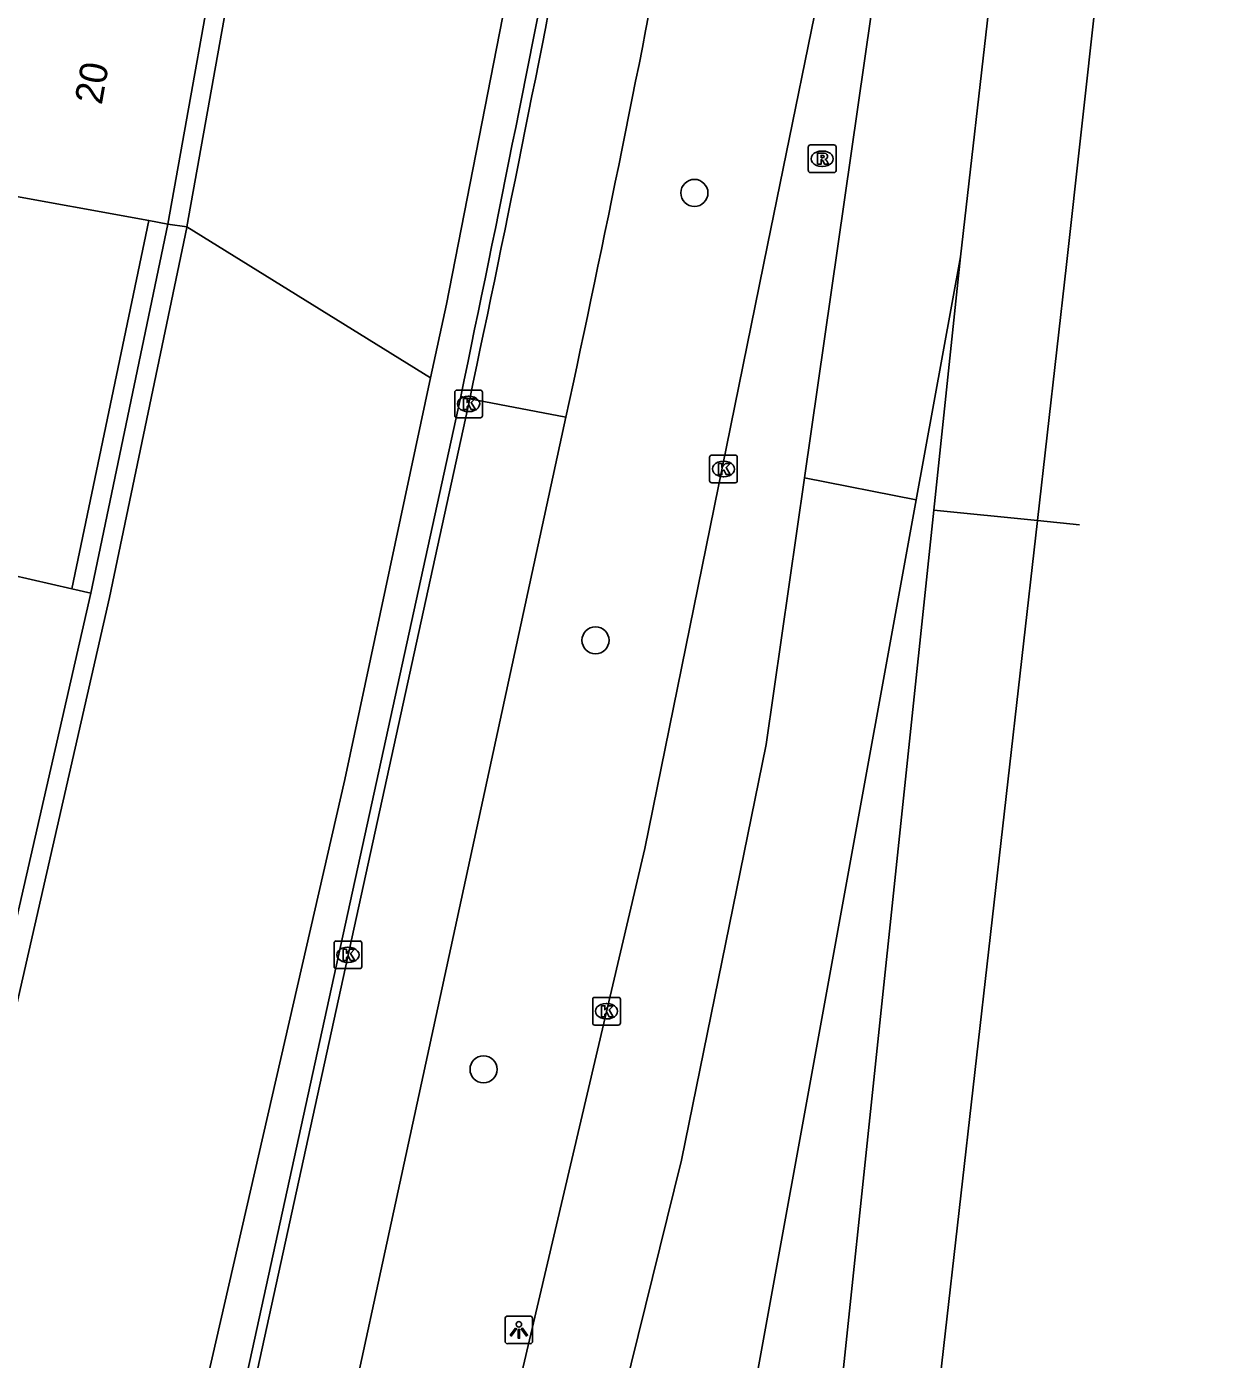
# Model space of a CAD drawing. Extents: x 160732 to 162105, y 387428 to 388479.
# Drawn here: x 162016.62 to 162059.43, y 387654.14 to 387702.35 of the extents above; entities that cross this region are included whole.
import ezdxf

# ---------------------------------------------------------------- set-up
doc = ezdxf.new("R2010")
doc.units = 0
for name, color, linetype in [('IMGEO_Berm_groen', 7, 'Continuous'), ('IMGEO_Boom', 7, 'Continuous'), ('IMGEO_Fietspad_gesloten', 7, 'Continuous'), ('IMGEO_Groenvoorziening', 7, 'Continuous'), ('IMGEO_Hek', 7, 'Continuous'), ('IMGEO_Kolk', 7, 'Continuous'), ('IMGEO_Lichtpunt', 7, 'Continuous'), ('IMGEO_Pand', 7, 'Continuous'), ('IMGEO_Pand_nummerreeks', 7, 'Continuous'), ('IMGEO_Rijbaan_lokaal_open', 7, 'Continuous'), ('IMGEO_Rijbaan_regionaal_gesloten', 7, 'Continuous'), ('IMGEO_Rioolput', 7, 'Continuous')]:
    doc.layers.add(name, color=color, linetype=linetype)

msp = doc.modelspace()

# ---------------------------------------------------------------- linework, layer by layer
at = {"layer": 'IMGEO_Berm_groen'}
for points in [[(162048.631, 387891.657), (162039.191, 387804.789), (162033.076, 387756.554), (162032.065, 387750), (162030.98, 387742.966), (162022.419, 387695.104)], [(162031.23, 387689.642), (162031.801, 387692.315), (162034.793, 387707.612), (162038.136, 387726.282), (162041.163, 387745.007), (162045.271, 387774.61), (162058.212, 387890.638)], [(162022.419, 387695.104), (162022.415, 387695.08), (162019.621, 387681.702), (162008.802, 387634.295)], [(162021.725, 387695.205), (162018.941, 387681.857)], [(162022.419, 387695.104), (162021.725, 387695.205)], [(162022.419, 387695.104), (162031.23, 387689.642)], [(162018.37, 387632.538), (162028.125, 387675.112), (162031.23, 387689.642)]]:
    msp.add_lwpolyline(points, dxfattribs=at)
at = {"layer": 'IMGEO_Boom'}
for centre in [(162040.77, 387696.334), (162037.193, 387680.152), (162033.144, 387664.632)]:
    msp.add_circle(centre, 0.489, dxfattribs=at)
at = {"layer": 'IMGEO_Fietspad_gesloten'}
for points in [[(162032.644, 387688.883), (162036.123, 387688.22)], [(162020.951, 387618.232), (162036.123, 387688.22)]]:
    msp.add_lwpolyline(points, dxfattribs=at)
msp.add_arc((161247.028, 387858.254), 807.207, 347.839847, 350.659045, dxfattribs=at)
at = {"layer": 'IMGEO_Groenvoorziening'}
msp.add_lwpolyline([(162021.037, 387695.33), (162018.259, 387682.013)], dxfattribs=at)
at = {"layer": 'IMGEO_Hek'}
for points in [[(162058.212, 387890.638), (162045.271, 387774.61), (162041.163, 387745.007), (162038.136, 387726.282), (162034.793, 387707.612), (162031.801, 387692.315), (162031.23, 387689.642)], [(162031.23, 387689.642), (162028.125, 387675.112), (162018.37, 387632.538)]]:
    msp.add_lwpolyline(points, dxfattribs=at)
at = {"layer": 'IMGEO_Kolk'}
for p, q in [((162032.178, 387689.202), (162033.03, 387689.202)), ((162032.103, 387688.276), (162032.103, 387689.128)), ((162032.591, 387688.982), (162032.616, 387688.982)), ((162033.104, 387689.128), (162033.104, 387688.276)), ((162032.614, 387688.422), (162032.589, 387688.422)), ((162033.03, 387688.202), (162032.178, 387688.202)), ((162041.32, 387685.922), (162041.32, 387686.774)), ((162041.395, 387686.848), (162042.247, 387686.848)), ((162042.321, 387686.774), (162042.321, 387685.922)), ((162041.808, 387686.628), (162041.833, 387686.628)), ((162042.247, 387685.848), (162041.395, 387685.848)), ((162041.831, 387686.068), (162041.806, 387686.068)), ((162027.741, 387668.349), (162027.741, 387669.201)), ((162027.816, 387669.275), (162028.668, 387669.275)), ((162028.229, 387669.055), (162028.254, 387669.055)), ((162028.742, 387669.201), (162028.742, 387668.349)), ((162028.252, 387668.495), (162028.227, 387668.495)), ((162028.668, 387668.275), (162027.816, 387668.275)), ((162037.091, 387666.31), (162037.091, 387667.162)), ((162037.166, 387667.236), (162038.018, 387667.236)), ((162037.579, 387667.016), (162037.604, 387667.016)), ((162038.092, 387667.162), (162038.092, 387666.31)), ((162038.018, 387666.236), (162037.166, 387666.236)), ((162037.602, 387666.456), (162037.577, 387666.456))]:
    msp.add_line(p, q, dxfattribs=at)
for points in [[(162032.178, 387689.202), (162033.03, 387689.202)], [(162032.103, 387688.276), (162032.103, 387689.128)], [(162032.424, 387688.902), (162032.547, 387688.902), (162032.547, 387688.751), (162032.677, 387688.902), (162032.841, 387688.902), (162032.695, 387688.751), (162032.848, 387688.502), (162032.696, 387688.502), (162032.611, 387688.666), (162032.547, 387688.599), (162032.547, 387688.502), (162032.424, 387688.502), (162032.424, 387688.902)], [(162033.104, 387689.128), (162033.104, 387688.276)], [(162033.03, 387688.202), (162032.178, 387688.202)], [(162041.32, 387685.922), (162041.32, 387686.774)], [(162041.395, 387686.848), (162042.247, 387686.848)], [(162042.321, 387686.774), (162042.321, 387685.922)], [(162041.641, 387686.548), (162041.764, 387686.548), (162041.764, 387686.397), (162041.894, 387686.548), (162042.058, 387686.548), (162041.912, 387686.397), (162042.065, 387686.148), (162041.913, 387686.148), (162041.828, 387686.312), (162041.764, 387686.245), (162041.764, 387686.148), (162041.641, 387686.148), (162041.641, 387686.548)], [(162042.247, 387685.848), (162041.395, 387685.848)], [(162027.741, 387668.349), (162027.741, 387669.201)], [(162027.816, 387669.275), (162028.668, 387669.275)], [(162028.062, 387668.975), (162028.185, 387668.975), (162028.185, 387668.824), (162028.315, 387668.975), (162028.479, 387668.975), (162028.333, 387668.824), (162028.486, 387668.575), (162028.334, 387668.575), (162028.249, 387668.739), (162028.185, 387668.672), (162028.185, 387668.575), (162028.062, 387668.575), (162028.062, 387668.975)], [(162028.742, 387669.201), (162028.742, 387668.349)], [(162028.668, 387668.275), (162027.816, 387668.275)], [(162037.091, 387666.31), (162037.091, 387667.162)], [(162037.166, 387667.236), (162038.018, 387667.236)], [(162038.092, 387667.162), (162038.092, 387666.31)], [(162037.412, 387666.936), (162037.535, 387666.936), (162037.535, 387666.785), (162037.665, 387666.936), (162037.829, 387666.936), (162037.683, 387666.785), (162037.836, 387666.536), (162037.684, 387666.536), (162037.599, 387666.7), (162037.535, 387666.633), (162037.535, 387666.536), (162037.412, 387666.536), (162037.412, 387666.936)], [(162038.018, 387666.236), (162037.166, 387666.236)]]:
    msp.add_lwpolyline(points, dxfattribs=at)
for centre, start, end in [((162032.18, 387689.126), 91.552, 178.448), ((162032.18, 387689.126), 91.552, 178.448), ((162033.028, 387689.126), 1.552, 88.448), ((162033.028, 387689.126), 1.552, 88.448), ((162032.18, 387688.278), 181.552, 268.448), ((162032.18, 387688.278), 181.552, 268.448), ((162033.028, 387688.278), 271.552, 358.448), ((162033.028, 387688.278), 271.552, 358.448), ((162041.397, 387686.772), 91.552, 178.448), ((162041.397, 387686.772), 91.552, 178.448), ((162042.245, 387686.772), 1.552, 88.448), ((162042.245, 387686.772), 1.552, 88.448), ((162041.397, 387685.924), 181.552, 268.448), ((162041.397, 387685.924), 181.552, 268.448), ((162042.245, 387685.924), 271.552, 358.448), ((162042.245, 387685.924), 271.552, 358.448), ((162027.818, 387669.199), 91.552, 178.448), ((162027.818, 387669.199), 91.552, 178.448), ((162028.666, 387669.199), 1.552, 88.448), ((162028.666, 387669.199), 1.552, 88.448), ((162027.818, 387668.351), 181.552, 268.448), ((162027.818, 387668.351), 181.552, 268.448), ((162028.666, 387668.351), 271.552, 358.448), ((162028.666, 387668.351), 271.552, 358.448), ((162037.168, 387667.16), 91.552, 178.448), ((162037.168, 387667.16), 91.552, 178.448), ((162038.016, 387667.16), 1.552, 88.448), ((162038.016, 387667.16), 1.552, 88.448), ((162037.168, 387666.312), 181.552, 268.448), ((162037.168, 387666.312), 181.552, 268.448), ((162038.016, 387666.312), 271.552, 358.448), ((162038.016, 387666.312), 271.552, 358.448)]:
    msp.add_arc(centre, 0.0765, start, end, dxfattribs=at)
for centre, major_axis, ratio, start_param, end_param in [((162032.59, 387688.702), (-0.387, 0.002), 0.722429, 4.712389, 7.853982), ((162032.615, 387688.702), (-0.39, 0.002), 0.717154, 1.570796, 4.712389), ((162041.807, 387686.348), (-0.387, 0.002), 0.722429, 4.712389, 7.853982), ((162041.832, 387686.348), (-0.39, 0.002), 0.717154, 1.570796, 4.712389), ((162028.228, 387668.775), (-0.387, 0.002), 0.722429, 4.712389, 7.853982), ((162028.253, 387668.775), (-0.39, 0.002), 0.717154, 1.570796, 4.712389), ((162037.578, 387666.736), (-0.387, 0.002), 0.722429, 4.712389, 7.853982), ((162037.603, 387666.736), (-0.39, 0.002), 0.717154, 1.570796, 4.712389)]:
    msp.add_ellipse(centre, major_axis=major_axis, ratio=ratio, start_param=start_param, end_param=end_param, dxfattribs=at)
at = {"layer": 'IMGEO_Lichtpunt'}
for p, q in [((162033.923, 387655.612), (162033.923, 387654.805)), ((162033.923, 387655.612), (162033.923, 387654.805)), ((162034.825, 387655.707), (162034.017, 387655.707)), ((162034.825, 387655.707), (162034.017, 387655.707)), ((162034.919, 387654.805), (162034.919, 387655.612)), ((162034.919, 387654.805), (162034.919, 387655.612)), ((162034.017, 387654.711), (162034.825, 387654.711)), ((162034.017, 387654.711), (162034.825, 387654.711))]:
    msp.add_line(p, q, dxfattribs=at)
for points in [[(162034.297, 387655.276), (162034.336, 387655.248), (162034.148, 387654.986), (162034.11, 387655.013), (162034.297, 387655.276)], [(162034.399, 387655.228), (162034.446, 387655.228), (162034.446, 387654.906), (162034.399, 387654.906), (162034.399, 387655.228)], [(162034.509, 387655.248), (162034.547, 387655.275), (162034.734, 387655.013), (162034.695, 387654.985), (162034.509, 387655.248)]]:
    msp.add_lwpolyline(points, dxfattribs=at)
msp.add_circle((162034.422, 387655.41), 0.0994, dxfattribs=at)
for centre, start, end in [((162034.017, 387655.612), 90, 180), ((162034.017, 387655.612), 90, 180), ((162034.825, 387655.612), 0, 90), ((162034.825, 387655.612), 0, 90), ((162034.017, 387654.805), 180, 270), ((162034.017, 387654.805), 180, 270), ((162034.825, 387654.805), 270, 0), ((162034.825, 387654.805), 270, 360)]:
    msp.add_arc(centre, 0.0946, start, end, dxfattribs=at)
at = {"layer": 'IMGEO_Pand'}
for points in [[(162021.725, 387695.205), (162023.903, 387707.388)], [(162015.447, 387696.348), (162021.037, 387695.33)], [(162021.037, 387695.33), (162021.725, 387695.205)], [(162018.259, 387682.013), (162010.155, 387683.868)], [(162018.941, 387681.857), (162018.259, 387682.013)], [(162016.203, 387669.862), (162018.941, 387681.857)]]:
    msp.add_lwpolyline(points, dxfattribs=at)
at = {"layer": 'IMGEO_Rijbaan_lokaal_open'}
for points in [[(162032.317, 387688.968), (162017.041, 387619.091)], [(162017.375, 387619.041), (162032.644, 387688.883)], [(162032.317, 387688.968), (162032.644, 387688.883)]]:
    msp.add_lwpolyline(points, dxfattribs=at)
for centre, radius, start, end in [((160963.268, 387912.59), 1092.187, 348.185308, 350.269974), ((161089.641, 387888.38), 963.874, 348.054934, 350.419196)]:
    msp.add_arc(centre, radius, start, end, dxfattribs=at)
at = {"layer": 'IMGEO_Rijbaan_regionaal_gesloten'}
for points in [[(162103.309, 388169.403), (162102.689, 388155.69), (162101.662, 388136.146), (162101.302, 388131.757), (162098.908, 388102.566), (162095.805, 388069.687), (162091.827, 388031.91), (162088.548, 388000.43), (162075.797, 387888.723), (162075.77, 387888.477), (162054.224, 387693.741), (162053.173, 387684.484)], [(162096.377, 388132.747), (162096.502, 388120.646), (162096.023, 388108.73), (162094.51, 388091.794), (162084.57, 388000.08), (162072.246, 387889.145), (162060.58, 387783.509), (162054.384, 387729.019), (162050.39, 387694.019)], [(162050.875, 387735.171), (162045.786, 387706.079), (162043.416, 387694.444), (162038.971, 387672.62), (162027.21, 387622.492), (162025.518, 387616.202), (162023.646, 387610.041), (162020.922, 387601.792), (162016.098, 387586.6), (162014.383, 387581.39), (162011.339, 387572.056), (162010.062, 387568.114), (162001.965, 387543.576), (162000, 387536.886), (161999.346, 387534.66), (161996.899, 387524.195), (161995.111, 387512.365), (161993.746, 387500), (161992.515, 387489.107)], [(162050.875, 387735.171), (162048.12, 387709.504), (162044.752, 387686.025)], [(162050.39, 387694.019), (162048.791, 387685.235)], [(162049.426, 387684.861), (162050.39, 387694.019)], [(162044.752, 387686.025), (162043.37, 387676.388), (162040.305, 387661.344), (162033.257, 387632.856), (162029.156, 387616.28), (162023.571, 387598.28), (162014.876, 387571.828), (162010.771, 387558.998), (162005.112, 387542.025), (162001.844, 387530.465), (162000.323, 387523.362), (161999.141, 387516.355), (161998.024, 387507.63), (161994.196, 387472.918), (161992.723, 387459.885)], [(162044.752, 387686.025), (162048.791, 387685.235)], [(162049.426, 387684.861), (162042.724, 387621.214), (162026.095, 387475.901), (162023.71, 387454.878)], [(162048.791, 387685.235), (162042.756, 387652.083)], [(162053.173, 387684.484), (162049.426, 387684.861)], [(162053.173, 387684.484), (162045.809, 387619.589), (162035.798, 387530.42), (162031.024, 387487.802), (162027.862, 387460.083), (162027.256, 387454.624)], [(162054.699, 387684.33), (162053.173, 387684.484)]]:
    msp.add_lwpolyline(points, dxfattribs=at)
at = {"layer": 'IMGEO_Rioolput'}
for p, q in [((162044.889, 387697.143), (162044.889, 387697.995)), ((162044.964, 387698.069), (162045.816, 387698.069)), ((162045.377, 387697.849), (162045.402, 387697.849)), ((162045.89, 387697.995), (162045.89, 387697.143)), ((162045.816, 387697.069), (162044.964, 387697.069)), ((162045.4, 387697.289), (162045.375, 387697.289))]:
    msp.add_line(p, q, dxfattribs=at)
for points in [[(162044.889, 387697.143), (162044.889, 387697.995)], [(162044.964, 387698.069), (162045.816, 387698.069)], [(162045.89, 387697.995), (162045.89, 387697.143)], [(162045.478, 387697.767), (162045.226, 387697.769), (162045.226, 387697.369)], [(162045.226, 387697.369), (162045.35, 387697.369), (162045.35, 387697.531), (162045.361, 387697.531)], [(162045.404, 387697.688), (162045.35, 387697.688), (162045.35, 387697.607)], [(162045.35, 387697.607), (162045.402, 387697.607)], [(162045.408, 387697.502), (162045.479, 387697.369), (162045.619, 387697.369), (162045.554, 387697.495)], [(162045.816, 387697.069), (162044.964, 387697.069)]]:
    msp.add_lwpolyline(points, dxfattribs=at)
for centre, radius, start, end in [((162044.966, 387697.993), 0.0765, 91.552, 178.448), ((162044.966, 387697.993), 0.0765, 91.552, 178.448), ((162045.814, 387697.993), 0.0765, 1.552, 88.448), ((162045.814, 387697.993), 0.0765, 1.552, 88.448), ((162045.36, 387697.478), 0.0533, 26.0293, 88.6989), ((162045.386, 387697.796), 0.19, 274.7715, 282.9687), ((162045.41, 387697.592), 0.0964, 77.0061, 93.1865), ((162045.424, 387697.649), 0.0378, 276.6634, 79.6772), ((162045.477, 387697.657), 0.109, 350.3612, 89.416), ((162045.475, 387697.657), 0.112, 277.5842, 350.9817), ((162045.459, 387697.442), 0.108, 29.5134, 73.7905), ((162044.966, 387697.145), 0.0765, 181.552, 268.448), ((162044.966, 387697.145), 0.0765, 181.552, 268.448), ((162045.814, 387697.145), 0.0765, 271.552, 358.448), ((162045.814, 387697.145), 0.0765, 271.552, 358.448)]:
    msp.add_arc(centre, radius, start, end, dxfattribs=at)
for centre, major_axis, ratio, start_param, end_param in [((162045.376, 387697.569), (-0.387, 0.002), 0.722429, 4.712389, 7.853982), ((162045.401, 387697.569), (-0.39, 0.002), 0.717154, 1.570796, 4.712389)]:
    msp.add_ellipse(centre, major_axis=major_axis, ratio=ratio, start_param=start_param, end_param=end_param, dxfattribs=at)

# ---------------------------------------------------------------- texts
at = {"layer": 'IMGEO_Pand_nummerreeks'}
msp.add_text('20', height=1, rotation=79.9567, dxfattribs=at).set_placement((162019.336, 387699.494))

doc.saveas('drawing.dxf')
